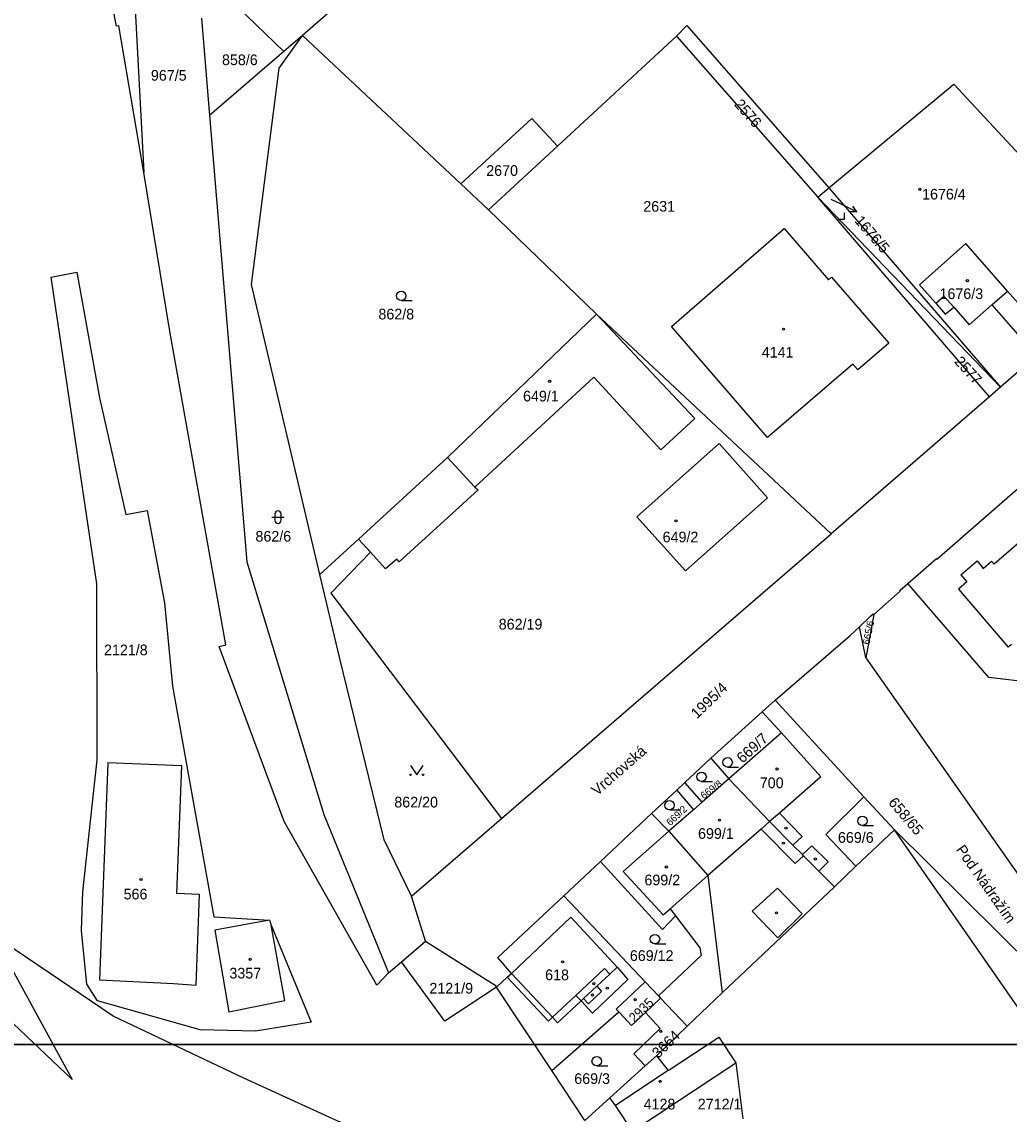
# Model space of a CAD drawing. Extents: x -679220 to -673243, y -1075091 to -1066557.
# Drawn here: x -676093.7 to -675936.5, y -1071011.1 to -1070837.1 of the extents above; entities that cross this region are included whole.
import ezdxf

# ---------------------------------------------------------------- set-up
doc = ezdxf.new("R2010")
doc.units = 0
for name, color, linetype in [('Default', 7, 'Continuous'), ('Hranice parcel', 7, 'Continuous'), ('Parcelní čísla', 7, 'Continuous'), ('Pop  PČ popisy', 7, 'Continuous'), ('Poz předměty', 7, 'Continuous'), ('Vnitřní kresba', 7, 'Continuous'), ('Značky budov', 7, 'Continuous'), ('Značky kultur', 7, 'Continuous')]:
    doc.layers.add(name, color=color, linetype=linetype)

msp = doc.modelspace()

# ---------------------------------------------------------------- linework, layer by layer
at = {"layer": 'Default'}
for points in [[(-675625, -1070500), (-675625, -1071000), (-676250, -1071000), (-676250, -1070500)], [(-675625, -1071000), (-675625, -1071500), (-676250, -1071500), (-676250, -1071000)]]:
    msp.add_lwpolyline(points, close=True, dxfattribs=at)
at = {"layer": 'Hranice parcel'}
for p, q in [((-675990.72, -1070787.98), (-676048.97, -1070839.26)), ((-676065.04, -1070829.12), (-676051.96, -1070841.77)), ((-676065.07, -1070836.48), (-676063.78, -1070852)), ((-676048.97, -1070839.26), (-676051.96, -1070841.77)), ((-676048.97, -1070839.26), (-676023.8, -1070862.89)), ((-676008.4, -1070856.87), (-675989.43, -1070839.34)), ((-675989.43, -1070839.34), (-675966.95, -1070865.01)), ((-676051.96, -1070841.77), (-676063.78, -1070852)), ((-676008.4, -1070856.87), (-676019.39, -1070867.03)), ((-676019.39, -1070867.03), (-676023.8, -1070862.89)), ((-675966.95, -1070865.01), (-675965.17, -1070863.53)), ((-675939.57, -1070896.82), (-675966.95, -1070865.01)), ((-675966.95, -1070865.01), (-675937.84, -1070895.28)), ((-675965.17, -1070863.53), (-675937.84, -1070895.28)), ((-676002.16, -1070883.64), (-676019.39, -1070867.03)), ((-675917.15, -1070877.25), (-675937.84, -1070895.28)), ((-675964.81, -1070918.63), (-676002.16, -1070883.64)), ((-675937.84, -1070895.28), (-675939.57, -1070896.82)), ((-675939.57, -1070896.82), (-675964.81, -1070918.63)), ((-676017.3, -1070963.97), (-675964.81, -1070918.63)), ((-676046.21, -1070925.11), (-676040.06, -1070919.46)), ((-676038.16, -1070921.55), (-676040.06, -1070919.46)), ((-676035.75, -1070924.22), (-676038.16, -1070921.55)), ((-675939.71, -1070941.55), (-675952.58, -1070926.53)), ((-675958.03, -1070931.49), (-675959.28, -1070938.38)), ((-675959.28, -1070938.38), (-675960.31, -1070933.45)), ((-675959.28, -1070938.38), (-675932.77, -1070976.08)), ((-675927.57, -1070942.95), (-675939.71, -1070941.55)), ((-675973.74, -1070945.16), (-675975.78, -1070946.98)), ((-675959.61, -1070960.52), (-675973.74, -1070945.16)), ((-675975.78, -1070946.98), (-675983.99, -1070954.4)), ((-675983.99, -1070954.4), (-675988.08, -1070958.23)), ((-675983.99, -1070954.4), (-675981.12, -1070957.67)), ((-675988.08, -1070958.23), (-675989.39, -1070959.46)), ((-675989.39, -1070959.46), (-675993.4, -1070963.21)), ((-675954.74, -1070965.81), (-675959.61, -1070960.52)), ((-676031.62, -1070976.35), (-676017.3, -1070963.97)), ((-675993.4, -1070963.21), (-676001.54, -1070970.86)), ((-675990.63, -1070966.03), (-675993.4, -1070963.21)), ((-675960.85, -1070971.6), (-675954.74, -1070965.81)), ((-675954.74, -1070965.81), (-675906.14, -1071013.94)), ((-675905.6, -1071036.52), (-675954.74, -1070965.81)), ((-676001.54, -1070970.86), (-676007.36, -1070976.31)), ((-675964.29, -1070974.86), (-675960.85, -1070971.6)), ((-676029.4, -1070983.52), (-676031.62, -1070976.35)), ((-676007.36, -1070976.31), (-675994.43, -1070989.99)), ((-675982.15, -1070991.78), (-675964.29, -1070974.86)), ((-676063.13, -1070979.64), (-676054.26, -1070980.2)), ((-676054.26, -1070980.2), (-676053.96, -1070981)), ((-676053.96, -1070981), (-676047.6, -1070996.45)), ((-676033.24, -1070986.81), (-676029.4, -1070983.52)), ((-676035.3, -1070988.57), (-676033.24, -1070986.81)), ((-675994.43, -1070989.99), (-675992.29, -1070992.26)), ((-676009.31, -1071004.13), (-676018.09, -1070990.85)), ((-675987.73, -1070997.08), (-675982.15, -1070991.78)), ((-675994.37, -1070994.88), (-675991.96, -1070992.61)), ((-675992.29, -1070992.26), (-675991.96, -1070992.61)), ((-675991.96, -1070992.61), (-675987.73, -1070997.08)), ((-676009.31, -1071004.13), (-675998.63, -1070994.81)), ((-675987.73, -1070997.08), (-675992.64, -1071001.8)), ((-675994.4, -1071003.39), (-675992.64, -1071001.8)), ((-676000.04, -1071008.49), (-675994.4, -1071003.39)), ((-675996.43, -1071013.79), (-675979.99, -1071002.93)), ((-675979.99, -1071002.93), (-675978.88, -1071011.82))]:
    msp.add_line(p, q, dxfattribs=at)
for points in [[(-676098.23, -1070982.59), (-676085.69, -1071005.58), (-676109.68, -1070982.84), (-676115.86, -1070976.12), (-676122.1, -1070967.91), (-676131.27, -1070954.7), (-676145.48, -1070931.6), (-676150, -1070925.59), (-676156.28, -1070919.94), (-676161.37, -1070916.53), (-676179.64, -1070906.62), (-676183.47, -1070903.03), (-676188.54, -1070899.09), (-676191.37, -1070896.48), (-676212.07, -1070873.93), (-676214.86, -1070870.4), (-676256.83, -1070808.55), (-676270.07, -1070794.97), (-676278.59, -1070786.13), (-676291.26, -1070768.21), (-676347.19, -1070685.04), (-676351.13, -1070679.38)], [(-676035.3, -1070988.57), (-676037.16, -1070990.52), (-676051.91, -1070964.47), (-676062.24, -1070936.57), (-676061.22, -1070936.3), (-676070.12, -1070886.37), (-676074.28, -1070861.09), (-676078.23, -1070837.68), (-676078.62, -1070837.75), (-676078.87, -1070836.4), (-676081.79, -1070819.81), (-676083.2, -1070811.58), (-676085.89, -1070795.7), (-676091.14, -1070761.42), (-676096.6, -1070729.71)], [(-675989.43, -1070839.34), (-675987.76, -1070837.65), (-675965.17, -1070863.53)], [(-676046.21, -1070925.11), (-676057.11, -1070878.9), (-676052.69, -1070844.43), (-676048.97, -1070839.26)], [(-675965.17, -1070863.53), (-675945.27, -1070846.99), (-675922.77, -1070871.2)], [(-676063.78, -1070852), (-676057.84, -1070923.1), (-676045.59, -1070963.34), (-676035.3, -1070988.57)], [(-676023.8, -1070862.89), (-676012.46, -1070852.48), (-676008.4, -1070856.87)], [(-675955.62, -1070888.28), (-675960.55, -1070892.52), (-675961.37, -1070891.58), (-675974.92, -1070903.29), (-675990.24, -1070885.58), (-675972.27, -1070869.98), (-675965.21, -1070878.15), (-675964.75, -1070877.72), (-675955.62, -1070888.28)], [(-675950.74, -1070878.96), (-675948.16, -1070881.89), (-675946.63, -1070883.66), (-675945.29, -1070882.54), (-675942.82, -1070885.34), (-675939.21, -1070882.17), (-675935.12, -1070886.81), (-675932.61, -1070884.59), (-675936.7, -1070879.96), (-675943.36, -1070872.39), (-675950.74, -1070878.96)], [(-676047.6, -1070996.45), (-676056.47, -1070997.85), (-676065.28, -1070997.68), (-676081.66, -1070993.04), (-676083.35, -1070990.37), (-676084.18, -1070981.82), (-676083.98, -1070975.68), (-676081.71, -1070954.65), (-676081.76, -1070926.58), (-676088.99, -1070877.76), (-676084.91, -1070876.97), (-676081.34, -1070896.95), (-676077.14, -1070915.53), (-676073.74, -1070914.91), (-676070.98, -1070929.64), (-676069.67, -1070942.91), (-676063.13, -1070979.64)], [(-676040.06, -1070919.46), (-676025.92, -1070906.47), (-676002.16, -1070883.64)], [(-676002.16, -1070883.64), (-675986.53, -1070900.28), (-675991.91, -1070905.24), (-676002.6, -1070893.66), (-676021.55, -1070911.21), (-676021.01, -1070911.65)], [(-675952.58, -1070926.53), (-675948.03, -1070922.58), (-675947.95, -1070922.67), (-675924.38, -1070902.09), (-675922.89, -1070903.82)], [(-675974.93, -1070912.89), (-675988.01, -1070924.55), (-675995.74, -1070915.93), (-675982.65, -1070904.23), (-675974.93, -1070912.89)], [(-676021.01, -1070911.65), (-676033.62, -1070923.1), (-676033.98, -1070922.69), (-676035.75, -1070924.22)], [(-676038.16, -1070921.55), (-676044.47, -1070928.08), (-676017.3, -1070963.97)], [(-676031.62, -1070976.35), (-676035.98, -1070967.39), (-676043.1, -1070938.29), (-676046.21, -1070925.11)], [(-675958.03, -1070931.49), (-675953.81, -1070927.76), (-675953.89, -1070927.67), (-675952.58, -1070926.53)], [(-675960.31, -1070933.45), (-675958.54, -1070931.77), (-675958.11, -1070931.4), (-675958.03, -1070931.49)], [(-675973.74, -1070945.16), (-675961.77, -1070934.83), (-675960.31, -1070933.45)], [(-675975.78, -1070946.98), (-675972.72, -1070950.32), (-675981.12, -1070957.67)], [(-676068.18, -1070955.6), (-676080.01, -1070955.1), (-676081.34, -1070989.7), (-676069.55, -1070990.25), (-676065.92, -1070990.55), (-676065.4, -1070976.08), (-676068.98, -1070975.92), (-676068.18, -1070955.6)], [(-675981.12, -1070957.67), (-675985.33, -1070961.37), (-675988.08, -1070958.23)], [(-675964.29, -1070974.86), (-675966.74, -1070972.4), (-675969.2, -1070969.93), (-675969.38, -1070969.74), (-675970.88, -1070968.24), (-675974.61, -1070964.49), (-675981.12, -1070957.67)], [(-675989.39, -1070959.46), (-675986.75, -1070962.62), (-675990.63, -1070966.03)], [(-675960.85, -1070971.6), (-675965.65, -1070966.56), (-675959.61, -1070960.52)], [(-675990.63, -1070966.03), (-675984.42, -1070973.09), (-675982.15, -1070991.78)], [(-676001.54, -1070970.86), (-675991.65, -1070981.67), (-675989.57, -1070979.52), (-675985.72, -1070984.6), (-675985.49, -1070985.84), (-675992.29, -1070992.26)], [(-676018.09, -1070990.85), (-676016.39, -1070989.27), (-676015.73, -1070988.66), (-676017.86, -1070986.13), (-676007.36, -1070976.31)], [(-676054.26, -1070980.2), (-676062.97, -1070981.79), (-676060.74, -1070994.8), (-676051.82, -1070992.97), (-676053.96, -1070981)], [(-676040.32, -1071013.59), (-676058.35, -1071005.34), (-676079.14, -1070995.47), (-676098.23, -1070982.59)], [(-676029.4, -1070983.52), (-676018.29, -1070990.54), (-676018.09, -1070990.85)], [(-676018.09, -1070990.85), (-676026.34, -1070996.3), (-676033.24, -1070986.81)], [(-675998.63, -1070994.81), (-675999.04, -1070994.38), (-675994.43, -1070989.99)], [(-675998.63, -1070994.81), (-675996.58, -1070996.96), (-675994.37, -1070994.88)], [(-675994.4, -1071003.39), (-675996.21, -1071001.48), (-675992.03, -1070997.43), (-675994.37, -1070994.88)], [(-675992.64, -1071001.8), (-675990.77, -1071004.15), (-675982.71, -1070998.82), (-675979.99, -1071002.93)], [(-676000.04, -1071008.49), (-676004.05, -1071012.1), (-676009.31, -1071004.13)], [(-675996.43, -1071013.79), (-675999.17, -1071009.7), (-676000.04, -1071008.49)]]:
    msp.add_lwpolyline(points, dxfattribs=at)
at = {"layer": 'Pop  PČ popisy'}
for p, q in [((-675964.85, -1070865.32), (-675963.39, -1070866.02)), ((-675963.39, -1070866.02), (-675960.69, -1070867.34)), ((-675960.69, -1070867.34), (-675961.37, -1070866.45)), ((-675960.69, -1070867.34), (-675961.81, -1070867.35))]:
    msp.add_line(p, q, dxfattribs=at)
at = {"layer": 'Poz předměty'}
msp.add_line((-676075.7, -1070834.04), (-676074.28, -1070861.09), dxfattribs=at)
at = {"layer": 'Vnitřní kresba'}
for p, q in [((-675948.16, -1070881.89), (-675946.86, -1070880.75)), ((-675946.86, -1070880.75), (-675945.29, -1070882.54)), ((-675939.21, -1070882.17), (-675936.7, -1070879.96)), ((-676021.55, -1070911.21), (-676025.92, -1070906.47)), ((-675931.03, -1070916.68), (-675938.87, -1070923.47)), ((-675944.16, -1070925.16), (-675941.56, -1070922.94)), ((-675941.56, -1070922.94), (-675940.62, -1070924.16)), ((-675940.62, -1070924.16), (-675939.26, -1070923.01)), ((-675938.87, -1070923.47), (-675939.26, -1070923.01)), ((-675944.16, -1070925.16), (-675943.18, -1070926.3)), ((-675943.18, -1070926.3), (-675944.53, -1070927.45)), ((-675944.53, -1070927.45), (-675936.59, -1070936.71)), ((-675936.1, -1070936.29), (-675936.59, -1070936.71)), ((-675972.72, -1070950.32), (-675966.45, -1070957.33)), ((-675966.45, -1070957.33), (-675973.05, -1070963.12)), ((-675986.75, -1070962.62), (-675985.33, -1070961.37)), ((-675973.05, -1070963.12), (-675974.61, -1070964.49)), ((-675973.05, -1070963.12), (-675969.4, -1070966.86)), ((-675990.63, -1070966.03), (-675997.92, -1070972.42)), ((-675975.95, -1070965.67), (-675984.42, -1070973.09)), ((-675974.61, -1070964.49), (-675975.95, -1070965.67)), ((-675975.95, -1070965.67), (-675970.53, -1070971.14)), ((-675969.4, -1070966.86), (-675970.88, -1070968.24)), ((-675969.38, -1070969.74), (-675967.9, -1070968.34)), ((-675967.9, -1070968.34), (-675965.26, -1070970.9)), ((-675970.53, -1070971.14), (-675969.2, -1070969.93)), ((-675965.26, -1070970.9), (-675966.74, -1070972.4)), ((-675997.92, -1070972.42), (-675991.53, -1070979.34)), ((-675984.42, -1070973.09), (-675990.44, -1070978.38)), ((-675977.38, -1070978.76), (-675973.35, -1070975.08)), ((-675973.35, -1070975.08), (-675969.4, -1070979.18)), ((-676015.73, -1070988.66), (-676006.28, -1070979.73)), ((-676006.28, -1070979.73), (-675998.9, -1070987.68)), ((-675991.53, -1070979.34), (-675990.44, -1070978.38)), ((-675990.44, -1070978.38), (-675989.57, -1070979.52)), ((-675973.29, -1070982.99), (-675977.38, -1070978.76)), ((-675969.4, -1070979.18), (-675973.29, -1070982.99)), ((-676009.17, -1070995.66), (-676015.73, -1070988.66)), ((-676000.88, -1070987.91), (-676005.44, -1070992.18)), ((-676000.06, -1070988.77), (-676000.88, -1070987.91)), ((-675998.9, -1070987.68), (-676000.06, -1070988.77)), ((-675998.9, -1070987.68), (-675997.16, -1070989.66)), ((-676016.39, -1070989.27), (-676009.83, -1070996.28)), ((-675997.16, -1070989.66), (-676002.83, -1070994.98)), ((-676000.06, -1070988.77), (-676002.11, -1070990.69)), ((-676002.11, -1070990.69), (-676004.23, -1070992.67)), ((-676001.39, -1070991.56), (-676003.47, -1070993.49)), ((-676002.11, -1070990.69), (-676001.39, -1070991.56)), ((-676005.44, -1070992.18), (-676009.17, -1070995.66)), ((-676004.63, -1070993.05), (-676008.37, -1070996.55)), ((-676005.33, -1070992.3), (-676005.44, -1070992.18)), ((-676004.63, -1070993.05), (-676005.33, -1070992.3)), ((-676004.23, -1070992.67), (-676004.63, -1070993.05)), ((-676002.83, -1070994.98), (-676004.63, -1070993.05)), ((-676004.23, -1070992.67), (-676003.47, -1070993.49)), ((-676009.83, -1070996.28), (-676009.17, -1070995.66)), ((-676008.37, -1070996.55), (-676009.17, -1070995.66)), ((-675990.77, -1071004.15), (-675999.17, -1071009.7))]:
    msp.add_line(p, q, dxfattribs=at)
at = {"layer": 'Značky budov'}
for centre in [(-675950.69, -1070863.76), (-675943.12, -1070878.3), (-675972.39, -1070886.03), (-676009.64, -1070894.33), (-675989.5, -1070916.57), (-675973.41, -1070956.09), (-675982.59, -1070964.26), (-675972.01, -1070965.52), (-675972.42, -1070967.91), (-675967.31, -1070970.44), (-675991.04, -1070971.7), (-676074.71, -1070973.7), (-675973.5, -1070979.02), (-676057.32, -1070986.43), (-676007.57, -1070986.83), (-676002.59, -1070990.29), (-676002.8, -1070992.12), (-676000.46, -1070991.02), (-675996.02, -1070992.85), (-675991.93, -1070997.91), (-675992.03, -1071005.88)]:
    msp.add_circle(centre, 0.175, dxfattribs=at)
at = {"layer": 'Značky kultur'}
for p, q in [((-675963.67, -1070868.5), (-675962.67, -1070868.5)), ((-675962.67, -1070868.5), (-675962.67, -1070867.5)), ((-676033.27, -1070881.47), (-676031.52, -1070881.47)), ((-676053.39, -1070915.47), (-676053.39, -1070916.47)), ((-676052.39, -1070916.47), (-676052.39, -1070915.47)), ((-676053.89, -1070915.97), (-676051.89, -1070915.97)), ((-675981.29, -1070955.79), (-675979.54, -1070955.79)), ((-675985.43, -1070958.1), (-675983.68, -1070958.1)), ((-675990.55, -1070962.63), (-675988.8, -1070962.63)), ((-675959.82, -1070965.12), (-675958.07, -1070965.12)), ((-675992.86, -1070983.96), (-675991.11, -1070983.96)), ((-676002.14, -1071003.42), (-676000.39, -1071003.42))]:
    msp.add_line(p, q, dxfattribs=at)
msp.add_lwpolyline([(-676031.79, -1070955.52), (-676030.79, -1070957.02), (-676029.79, -1070955.52)], dxfattribs=at)
for centre, radius in [((-676033.27, -1070880.72), 0.75), ((-675981.29, -1070955.04), 0.75), ((-676031.79, -1070957.02), 0.1), ((-676029.79, -1070957.02), 0.1), ((-675985.43, -1070957.35), 0.75), ((-675990.55, -1070961.88), 0.75), ((-675959.82, -1070964.37), 0.75), ((-675992.86, -1070983.21), 0.75), ((-676002.14, -1071002.67), 0.75)]:
    msp.add_circle(centre, radius, dxfattribs=at)
for centre, start, end in [((-676052.89, -1070915.47), 0, 180), ((-676052.89, -1070916.47), 180, 359.9879)]:
    msp.add_arc(centre, 0.5, start, end, dxfattribs=at)

# ---------------------------------------------------------------- texts
at = {"layer": 'Parcelní čísla'}
for s, p in [('858/6', (-676061.81, -1070843.96)), ('967/5', (-676073.13, -1070846.44)), ('2670', (-676019.73, -1070861.6)), ('1676/4', (-675950.32, -1070865.37)), ('2631', (-675994.72, -1070867.31)), ('1676/3', (-675947.55, -1070881.23)), ('862/8', (-676036.9, -1070884.48)), ('4141', (-675975.86, -1070890.55)), ('649/1', (-676013.87, -1070897.54)), ('862/6', (-676056.48, -1070919.88)), ('649/2', (-675991.64, -1070919.99)), ('862/19', (-676017.74, -1070933.88)), ('2121/8', (-676080.6, -1070937.98)), ('700', (-675976.17, -1070959.15)), ('862/20', (-676034.37, -1070962.23)), ('699/1', (-675986, -1070967.23)), ('669/6', (-675963.72, -1070967.86)), ('699/2', (-675994.54, -1070974.63)), ('566', (-676077.48, -1070976.88)), ('669/12', (-675996.86, -1070986.68)), ('3357', (-676060.63, -1070989.48)), ('618', (-676010.35, -1070989.75)), ('2121/9', (-676028.78, -1070991.88)), ('669/3', (-676005.71, -1071006.28)), ('4128', (-675994.67, -1071010.34)), ('2712/1', (-675986.04, -1071010.33))]:
    msp.add_text(s, height=1.7, dxfattribs=at).set_placement(p)
for s, height, rotation, p in [('2576', 1.7, 311, (-675980.34, -1070850.27)), ('1676/5', 1.7, 311, (-675961.18, -1070868.83)), ('2577', 1.7, 312, (-675945.29, -1070891.27)), ('665/6', 1.14, 78, (-675958.73, -1070936.35)), ('1995/4', 1.7, 44, (-675986.16, -1070948.19)), ('669/7', 1.7, 42, (-675978.92, -1070955.28)), ('669/8', 1.14, 37, (-675985.09, -1070960.97)), ('658/65', 1.7, 310.3452, (-675955.79, -1070961.5)), ('669/2', 1.14, 43, (-675990.43, -1070965.24)), ('2935', 1.5, 44, (-675996.14, -1070996.59)), ('3664', 1.7, 44, (-675992.35, -1071002.29))]:
    msp.add_text(s, height=height, rotation=rotation, dxfattribs=at).set_placement(p)
at = {"layer": 'Pop  PČ popisy'}
for s, rotation, p in [('Vrchovská', 41, (-676002.08, -1070960.45)), ('Pod Nádražím', 305, (-675945.01, -1070968.95))]:
    msp.add_text(s, height=1.7, rotation=rotation, dxfattribs=at).set_placement(p)

doc.saveas('drawing.dxf')
